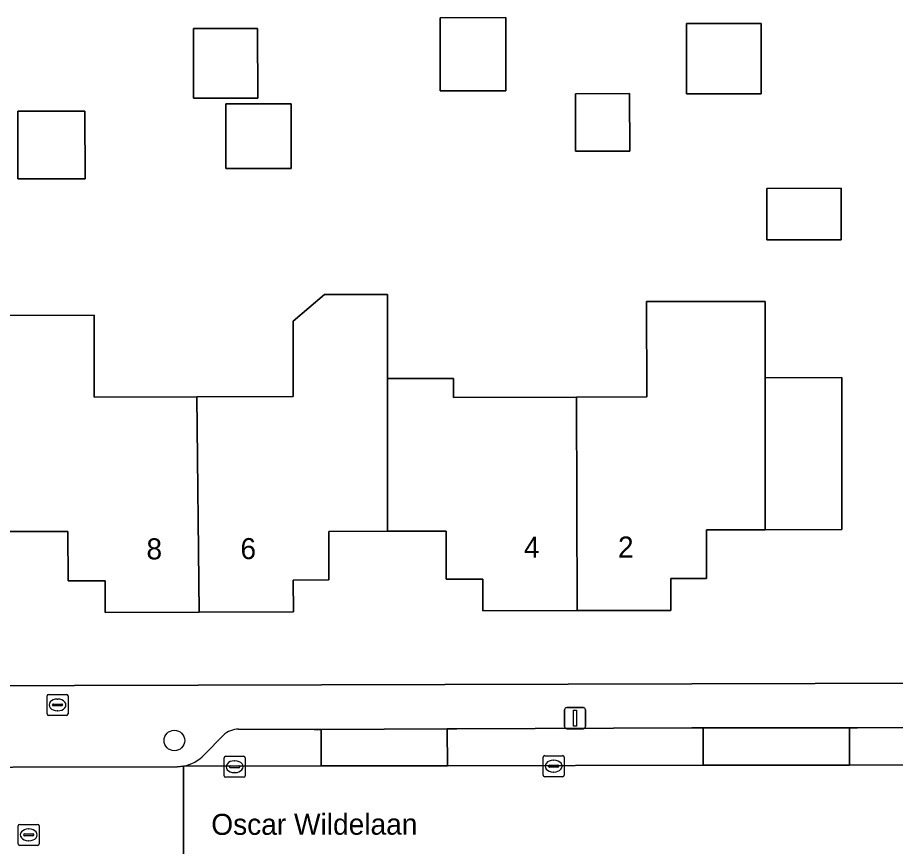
# Model space of a CAD drawing. Extents: x 160455 to 162082, y 388339 to 389736.
# Drawn here: x 160949.39 to 160991.16, y 388623.81 to 388663.25 of the extents above; entities that cross this region are included whole.
import ezdxf

# ---------------------------------------------------------------- set-up
doc = ezdxf.new("R2010")
doc.units = 0
for name, color, linetype in [('IMGEO_Boom', 7, 'Continuous'), ('IMGEO_Brandkraan', 7, 'Continuous'), ('IMGEO_Erf', 7, 'Continuous'), ('IMGEO_Kolk', 7, 'Continuous'), ('IMGEO_Lichtmast', 7, 'Continuous'), ('IMGEO_Muur', 7, 'Continuous'), ('IMGEO_Openbare_ruimte_label', 7, 'Continuous'), ('IMGEO_Pand', 7, 'Continuous'), ('IMGEO_Pand_nummerreeks', 7, 'Continuous'), ('IMGEO_Parkeervlak_open', 7, 'Continuous'), ('IMGEO_Rijbaan_lokaal_open', 7, 'Continuous'), ('IMGEO_Rioolput', 7, 'Continuous'), ('IMGEO_Voetpad_open', 7, 'Continuous')]:
    doc.layers.add(name, color=color, linetype=linetype)

msp = doc.modelspace()

# ---------------------------------------------------------------- linework, layer by layer
at = {"layer": 'IMGEO_Boom'}
msp.add_circle((160956.85, 388628.851), 0.489, dxfattribs=at)
at = {"layer": 'IMGEO_Brandkraan'}
for p, q in [((160950.79, 388630.119), (160950.79, 388630.971)), ((160950.865, 388631.045), (160951.717, 388631.045)), ((160951.278, 388630.825), (160951.303, 388630.825)), ((160951.791, 388630.971), (160951.791, 388630.119)), ((160951.049, 388630.539), (160951.049, 388630.551)), ((160951.487, 388630.502), (160951.089, 388630.502)), ((160951.092, 388630.588), (160951.49, 388630.588)), ((160951.533, 388630.551), (160951.533, 388630.539)), ((160951.717, 388630.045), (160950.865, 388630.045)), ((160951.301, 388630.265), (160951.276, 388630.265))]:
    msp.add_line(p, q, dxfattribs=at)
for points in [[(160950.79, 388630.119), (160950.79, 388630.971)], [(160950.865, 388631.045), (160951.717, 388631.045)], [(160951.791, 388630.971), (160951.791, 388630.119)], [(160951.717, 388630.045), (160950.865, 388630.045)]]:
    msp.add_lwpolyline(points, dxfattribs=at)
for centre, radius, start, end in [((160950.867, 388630.969), 0.0765, 91.552, 178.448), ((160950.867, 388630.969), 0.0765, 91.552, 178.448), ((160951.715, 388630.969), 0.0765, 1.552, 88.448), ((160951.715, 388630.969), 0.0765, 1.552, 88.448), ((160951.089, 388630.548), 0.0403, 85.8775, 175.7526), ((160951.086, 388630.538), 0.0366, 178.938, 274.7102), ((160951.49, 388630.545), 0.043, 264.8664, 352.4533), ((160951.494, 388630.55), 0.0386, 1.7309, 96.639), ((160950.867, 388630.121), 0.0765, 181.552, 268.448), ((160950.867, 388630.121), 0.0765, 181.552, 268.448), ((160951.715, 388630.121), 0.0765, 271.552, 358.448), ((160951.715, 388630.121), 0.0765, 271.552, 358.448)]:
    msp.add_arc(centre, radius, start, end, dxfattribs=at)
for centre, major_axis, ratio, start_param, end_param in [((160951.277, 388630.545), (-0.387, 0.002), 0.722429, 4.712389, 7.853982), ((160951.302, 388630.545), (-0.39, 0.002), 0.717154, 1.570796, 4.712389)]:
    msp.add_ellipse(centre, major_axis=major_axis, ratio=ratio, start_param=start_param, end_param=end_param, dxfattribs=at)
at = {"layer": 'IMGEO_Erf'}
for points in [[(160972.622, 388659.766), (160969.504, 388659.76), (160969.497, 388663.246), (160972.615, 388663.252)], [(160981.216, 388659.62), (160981.21, 388662.969), (160984.766, 388662.976), (160984.773, 388659.627)], [(160960.817, 388659.418), (160957.765, 388659.412), (160957.758, 388662.732), (160960.811, 388662.738)], [(160978.516, 388656.894), (160975.938, 388656.889), (160975.933, 388659.627), (160978.51, 388659.632)], [(160962.41, 388656.074), (160959.304, 388656.067), (160959.298, 388659.141), (160962.403, 388659.147)], [(160949.406, 388655.572), (160949.394, 388658.791), (160952.59, 388658.802), (160952.602, 388655.583)], [(160985.036, 388655.124), (160988.577, 388655.131), (160988.582, 388652.678), (160985.041, 388652.671)]]:
    msp.add_lwpolyline(points, close=True, dxfattribs=at)
for points in [[(160946.205, 388631.457), (160987.335, 388631.563), (160996.857, 388631.585), (160996.836, 388642.156), (160996.815, 388652.637), (160997.484, 388652.641), (161000, 388652.655), (161007.873, 388652.697), (161007.891, 388649.403), (161009.981, 388649.396), (161009.987, 388646.397), (161010.738, 388645.949), (161010.744, 388643.169), (161009.995, 388642.727), (161009.996, 388642.173), (161009.997, 388641.597), (161010.748, 388641.139), (161010.754, 388638.369), (161010.005, 388637.907), (161010.01, 388634.909), (161007.361, 388634.904), (161007.366, 388632.785), (161007.367, 388631.604), (161013.045, 388631.629)], [(160948.899, 388649.077), (160953.025, 388649.092), (160953.039, 388645.192), (160957.924, 388645.209), (160962.494, 388645.225), (160962.498, 388648.806), (160963.999, 388650.072), (160966.998, 388650.069), (160966.994, 388646.073), (160970.124, 388646.079), (160970.125, 388645.179), (160975.982, 388645.191), (160979.33, 388645.198), (160979.314, 388649.735), (160984.959, 388649.746), (160984.961, 388646.109), (160988.601, 388646.117), (160988.616, 388638.887), (160984.966, 388638.879), (160982.166, 388638.873), (160982.172, 388636.564), (160980.473, 388636.561), (160980.477, 388635.042), (160976.018, 388635.033), (160971.528, 388635.023), (160971.525, 388636.533), (160969.786, 388636.53), (160969.778, 388638.817), (160966.988, 388638.809), (160964.199, 388638.801), (160964.206, 388636.492), (160962.507, 388636.488), (160962.512, 388634.969), (160958.032, 388634.956), (160953.563, 388634.944), (160953.559, 388636.454), (160951.791, 388636.45), (160951.785, 388638.8), (160948.975, 388638.793)]]:
    msp.add_lwpolyline(points, dxfattribs=at)
at = {"layer": 'IMGEO_Kolk'}
for p, q in [((160959.217, 388627.176), (160959.217, 388628.028)), ((160959.292, 388628.102), (160960.144, 388628.102)), ((160959.705, 388627.882), (160959.73, 388627.882)), ((160960.218, 388628.028), (160960.218, 388627.176)), ((160974.396, 388627.204), (160974.396, 388628.056)), ((160974.471, 388628.13), (160975.323, 388628.13)), ((160974.884, 388627.91), (160974.909, 388627.91)), ((160975.397, 388628.056), (160975.397, 388627.204)), ((160959.476, 388627.596), (160959.476, 388627.608)), ((160959.914, 388627.559), (160959.516, 388627.559)), ((160959.519, 388627.645), (160959.917, 388627.645)), ((160959.96, 388627.608), (160959.96, 388627.596)), ((160974.655, 388627.624), (160974.655, 388627.636)), ((160975.093, 388627.587), (160974.695, 388627.587)), ((160974.698, 388627.673), (160975.096, 388627.673)), ((160974.907, 388627.35), (160974.882, 388627.35)), ((160975.139, 388627.636), (160975.139, 388627.624)), ((160960.144, 388627.102), (160959.292, 388627.102)), ((160959.728, 388627.322), (160959.703, 388627.322)), ((160975.323, 388627.13), (160974.471, 388627.13))]:
    msp.add_line(p, q, dxfattribs=at)
for points in [[(160959.217, 388627.176), (160959.217, 388628.028)], [(160959.292, 388628.102), (160960.144, 388628.102)], [(160960.218, 388628.028), (160960.218, 388627.176)], [(160974.396, 388627.204), (160974.396, 388628.056)], [(160974.471, 388628.13), (160975.323, 388628.13)], [(160975.397, 388628.056), (160975.397, 388627.204)], [(160960.144, 388627.102), (160959.292, 388627.102)], [(160975.323, 388627.13), (160974.471, 388627.13)]]:
    msp.add_lwpolyline(points, dxfattribs=at)
for centre, radius, start, end in [((160959.294, 388628.026), 0.0765, 91.552, 178.448), ((160959.294, 388628.026), 0.0765, 91.552, 178.448), ((160960.142, 388628.026), 0.0765, 1.552, 88.448), ((160960.142, 388628.026), 0.0765, 1.552, 88.448), ((160974.473, 388628.054), 0.0765, 91.552, 178.448), ((160974.473, 388628.054), 0.0765, 91.552, 178.448), ((160975.321, 388628.054), 0.0765, 1.552, 88.448), ((160975.321, 388628.054), 0.0765, 1.552, 88.448), ((160959.516, 388627.605), 0.0403, 85.8775, 175.7526), ((160959.513, 388627.595), 0.0366, 178.938, 274.7102), ((160959.917, 388627.602), 0.043, 264.8664, 352.4533), ((160959.921, 388627.607), 0.0386, 1.7309, 96.639), ((160974.695, 388627.633), 0.0403, 85.8775, 175.7526), ((160974.692, 388627.623), 0.0366, 178.938, 274.7102), ((160975.096, 388627.63), 0.043, 264.8664, 352.4533), ((160975.1, 388627.635), 0.0386, 1.7309, 96.639), ((160959.294, 388627.178), 0.0765, 181.552, 268.448), ((160959.294, 388627.178), 0.0765, 181.552, 268.448), ((160960.142, 388627.178), 0.0765, 271.552, 358.448), ((160960.142, 388627.178), 0.0765, 271.552, 358.448), ((160974.473, 388627.206), 0.0765, 181.552, 268.448), ((160974.473, 388627.206), 0.0765, 181.552, 268.448), ((160975.321, 388627.206), 0.0765, 271.552, 358.448), ((160975.321, 388627.206), 0.0765, 271.552, 358.448)]:
    msp.add_arc(centre, radius, start, end, dxfattribs=at)
for centre, major_axis, ratio, start_param, end_param in [((160959.704, 388627.602), (-0.387, 0.002), 0.722429, 4.712389, 7.853982), ((160959.729, 388627.602), (-0.39, 0.002), 0.717154, 1.570796, 4.712389), ((160974.883, 388627.63), (-0.387, 0.002), 0.722429, 4.712389, 7.853982), ((160974.908, 388627.63), (-0.39, 0.002), 0.717154, 1.570796, 4.712389)]:
    msp.add_ellipse(centre, major_axis=major_axis, ratio=ratio, start_param=start_param, end_param=end_param, dxfattribs=at)
at = {"layer": 'IMGEO_Lichtmast'}
for p, q in [((160975.419, 388629.515), (160975.419, 388630.315)), ((160975.419, 388630.315), (160975.419, 388629.515)), ((160975.519, 388630.415), (160976.309, 388630.415)), ((160976.309, 388630.415), (160975.519, 388630.415)), ((160976.409, 388630.315), (160976.409, 388629.515)), ((160976.409, 388629.515), (160976.409, 388630.315)), ((160976.309, 388629.415), (160975.519, 388629.415)), ((160975.519, 388629.415), (160976.309, 388629.415))]:
    msp.add_line(p, q, dxfattribs=at)
msp.add_lwpolyline([(160975.839, 388630.29), (160975.989, 388630.29), (160975.989, 388629.54), (160975.839, 388629.54), (160975.839, 388630.29)], dxfattribs=at)
for centre, start, end in [((160975.519, 388630.315), 90, 180), ((160975.519, 388630.315), 90, 180), ((160976.309, 388630.315), 0, 90), ((160976.309, 388630.315), 360, 90), ((160975.519, 388629.515), 180, 270), ((160975.519, 388629.515), 180, 270), ((160976.309, 388629.515), 270, 0), ((160976.309, 388629.515), 270, 0)]:
    msp.add_arc(centre, 0.1, start, end, dxfattribs=at)
at = {"layer": 'IMGEO_Muur'}
msp.add_lwpolyline([(160998.109, 388631.588), (160987.335, 388631.563)], dxfattribs=at)
at = {"layer": 'IMGEO_Pand'}
for points in [[(160972.622, 388659.766), (160972.615, 388663.252), (160969.497, 388663.246), (160969.504, 388659.76)], [(160981.21, 388662.969), (160981.216, 388659.62), (160984.773, 388659.627), (160984.766, 388662.976)], [(160960.817, 388659.418), (160960.811, 388662.738), (160957.758, 388662.732), (160957.765, 388659.412)], [(160975.933, 388659.627), (160975.938, 388656.889), (160978.516, 388656.894), (160978.51, 388659.632)], [(160959.298, 388659.141), (160959.304, 388656.067), (160962.41, 388656.074), (160962.403, 388659.147)], [(160949.406, 388655.572), (160952.602, 388655.583), (160952.59, 388658.802), (160949.394, 388658.791)], [(160988.582, 388652.678), (160988.577, 388655.131), (160985.036, 388655.124), (160985.041, 388652.671)], [(160966.994, 388646.073), (160966.998, 388650.069), (160963.999, 388650.072), (160962.498, 388648.806), (160962.494, 388645.225), (160957.924, 388645.209), (160958.032, 388634.956), (160962.512, 388634.969), (160962.507, 388636.488), (160964.206, 388636.492), (160964.199, 388638.801), (160966.988, 388638.809)], [(160984.961, 388646.109), (160984.959, 388649.746), (160979.314, 388649.735), (160979.33, 388645.198), (160975.982, 388645.191), (160976.018, 388635.033), (160980.477, 388635.042), (160980.473, 388636.561), (160982.172, 388636.564), (160982.166, 388638.873), (160984.966, 388638.879)], [(160948.91, 388646.076), (160948.975, 388638.793), (160951.785, 388638.8), (160951.791, 388636.45), (160953.559, 388636.454), (160953.563, 388634.944), (160958.032, 388634.956), (160957.924, 388645.209), (160953.039, 388645.192), (160953.025, 388649.092), (160948.899, 388649.077)], [(160975.982, 388645.191), (160970.125, 388645.179), (160970.124, 388646.079), (160966.994, 388646.073), (160966.988, 388638.809), (160969.778, 388638.817), (160969.786, 388636.53), (160971.525, 388636.533), (160971.528, 388635.023), (160976.018, 388635.033)], [(160984.966, 388638.879), (160988.616, 388638.887), (160988.601, 388646.117), (160984.961, 388646.109)]]:
    msp.add_lwpolyline(points, close=True, dxfattribs=at)
at = {"layer": 'IMGEO_Parkeervlak_open'}
for points in [[(160982.004, 388629.458), (160981.468, 388629.458), (160970.292, 388629.408), (160969.835, 388629.406), (160969.838, 388627.654), (160982.007, 388627.672)], [(160988.977, 388629.459), (160982.004, 388629.458), (160982.007, 388627.672), (160988.98, 388627.682)], [(160969.835, 388629.406), (160963.826, 388629.382), (160963.828, 388627.645), (160969.838, 388627.654)]]:
    msp.add_lwpolyline(points, close=True, dxfattribs=at)
for points in [[(161007.326, 388629.481), (161000, 388629.472), (160989.347, 388629.459), (160988.977, 388629.459), (160988.98, 388627.682), (161000, 388627.698), (161010.049, 388627.741)], [(160957.279, 388627.635), (160963.828, 388627.645), (160963.826, 388629.382)], [(160959.181, 388629.11), (160958.27, 388628.169)], [(160963.826, 388629.382), (160963.508, 388629.381), (160959.903, 388629.39)]]:
    msp.add_lwpolyline(points, dxfattribs=at)
for centre, radius, start, end in [((160959.894, 388628.341), 1.049, 89.5305, 132.8633), ((160956.913, 388629.5), 1.901, 281.0957, 315.5403)]:
    msp.add_arc(centre, radius, start, end, dxfattribs=at)
at = {"layer": 'IMGEO_Rijbaan_lokaal_open'}
msp.add_lwpolyline([(160957.122, 388623.1), (160957.285, 388623.088), (160957.279, 388627.635), (160956.983, 388627.6), (160941.339, 388627.57), (160941.315, 388623.065), (160941.313, 388622.774)], dxfattribs=at)
msp.add_lwpolyline([(161010.049, 388627.741), (161000, 388627.698), (160988.98, 388627.682), (160982.007, 388627.672), (160969.838, 388627.654), (160963.828, 388627.645), (160957.279, 388627.635), (160957.285, 388623.088), (160964.363, 388623.096), (160970.439, 388623.102), (160983.144, 388623.116), (160989.379, 388623.123), (161000, 388623.134), (161010.022, 388623.066)], close=True, dxfattribs=at)
at = {"layer": 'IMGEO_Rioolput'}
for p, q in [((160949.492, 388624.862), (160950.344, 388624.862)), ((160949.417, 388623.936), (160949.417, 388624.788)), ((160949.905, 388624.642), (160949.93, 388624.642)), ((160950.418, 388624.788), (160950.418, 388623.936)), ((160949.676, 388624.356), (160949.676, 388624.368)), ((160950.114, 388624.319), (160949.716, 388624.319)), ((160949.719, 388624.405), (160950.117, 388624.405)), ((160949.928, 388624.082), (160949.903, 388624.082)), ((160950.16, 388624.368), (160950.16, 388624.356)), ((160950.344, 388623.862), (160949.492, 388623.862))]:
    msp.add_line(p, q, dxfattribs=at)
for points in [[(160949.492, 388624.862), (160950.344, 388624.862)], [(160949.417, 388623.936), (160949.417, 388624.788)], [(160950.418, 388624.788), (160950.418, 388623.936)], [(160950.344, 388623.862), (160949.492, 388623.862)]]:
    msp.add_lwpolyline(points, dxfattribs=at)
for centre, radius, start, end in [((160949.494, 388624.786), 0.0765, 91.552, 178.448), ((160949.494, 388624.786), 0.0765, 91.552, 178.448), ((160950.342, 388624.786), 0.0765, 1.552, 88.448), ((160950.342, 388624.786), 0.0765, 1.552, 88.448), ((160949.716, 388624.365), 0.0403, 85.8775, 175.7526), ((160949.713, 388624.355), 0.0366, 178.938, 274.7102), ((160950.117, 388624.362), 0.043, 264.8664, 352.4533), ((160950.121, 388624.367), 0.0386, 1.7309, 96.639), ((160949.494, 388623.938), 0.0765, 181.552, 268.448), ((160949.494, 388623.938), 0.0765, 181.552, 268.448), ((160950.342, 388623.938), 0.0765, 271.552, 358.448), ((160950.342, 388623.938), 0.0765, 271.552, 358.448)]:
    msp.add_arc(centre, radius, start, end, dxfattribs=at)
for centre, major_axis, ratio, start_param, end_param in [((160949.904, 388624.362), (-0.387, 0.002), 0.722429, 4.712389, 7.853982), ((160949.929, 388624.362), (-0.39, 0.002), 0.717154, 1.570796, 4.712389)]:
    msp.add_ellipse(centre, major_axis=major_axis, ratio=ratio, start_param=start_param, end_param=end_param, dxfattribs=at)
at = {"layer": 'IMGEO_Voetpad_open'}
for points in [[(161014.685, 388629.383), (161013.045, 388631.629), (161007.367, 388631.604), (160998.109, 388631.588), (160996.857, 388631.585), (160987.335, 388631.563), (160946.205, 388631.457), (160892.083, 388631.326), (160890.219, 388628.889)], [(160959.903, 388629.39), (160963.508, 388629.381), (160963.826, 388629.382), (160969.835, 388629.406), (160970.292, 388629.408), (160981.468, 388629.458), (160982.004, 388629.458), (160988.977, 388629.459), (160989.347, 388629.459), (161000, 388629.472), (161007.326, 388629.481)], [(160958.27, 388628.169), (160959.181, 388629.11)], [(160941.339, 388627.57), (160956.983, 388627.6), (160957.279, 388627.635)]]:
    msp.add_lwpolyline(points, dxfattribs=at)
for centre, radius, start, end in [((160959.894, 388628.341), 1.049, 89.5305, 132.8633), ((160956.913, 388629.5), 1.901, 281.0957, 315.5403)]:
    msp.add_arc(centre, radius, start, end, dxfattribs=at)

# ---------------------------------------------------------------- texts
at = {"layer": 'IMGEO_Openbare_ruimte_label'}
msp.add_text('Oscar Wildelaan', height=1, rotation=0.0573, dxfattribs=at).set_placement((160958.605, 388624.362))
at = {"layer": 'IMGEO_Pand_nummerreeks'}
for s, rotation, p in [('8', 0.1601, (160955.522, 388637.469)), ('6', 0.1601, (160959.993, 388637.482)), ('4', 0.1216, (160973.485, 388637.548)), ('2', 0.1203, (160977.958, 388637.557))]:
    msp.add_text(s, height=1, rotation=rotation, dxfattribs=at).set_placement(p)

doc.saveas('drawing.dxf')
